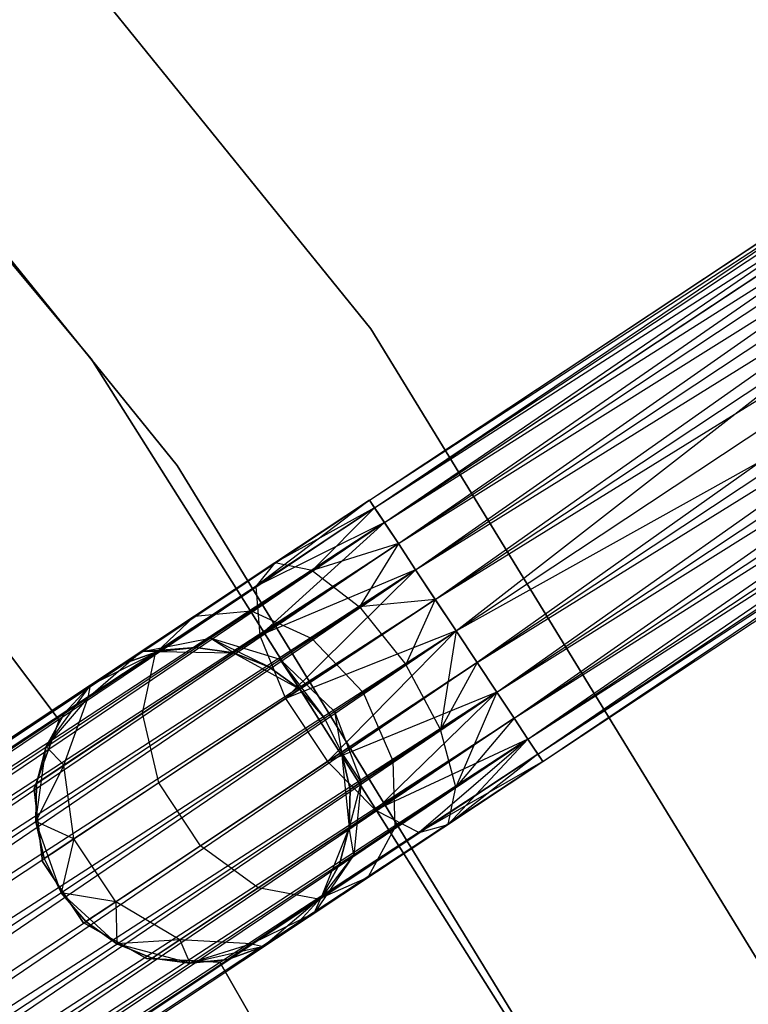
# Model space of a CAD drawing. Extents: x -91 to 92, y -91 to 92.
# Tile 293 of 319: x 49.86 to 54.47, y 32.78 to 39.02. Entities that reach past the tile are written whole.
import ezdxf

# ---------------------------------------------------------------- set-up
doc = ezdxf.new("R2010")
doc.units = 0
doc.header["$LTSCALE"] = 25.4
doc.layers.get('0').update_dxf_attribs({"linetype": 'CONTINUOUS'})

# ---------------------------------------------------------------- blocks, each defined once
blk = doc.blocks.new('NL2500012258_STL_2')
at = {"color": 0}
for p, q in [((144.3257, 36.6315, 26.5), (139.0998, 43.0877, 26.5)), ((139.0998, 43.0877, 17), (144.3257, 36.6315, 17)), ((144.3257, 36.6315, 26.5), (139.0998, 43.0877, 26.5)), ((139.0998, 43.0877, 17), (144.3257, 36.6315, 17)), ((142.5545, 36.4418, 19), (137.3685, 42.6685, 19)), ((137.3685, 42.6685, 20), (142.5545, 36.4418, 20)), ((142.5545, 36.4418, 19), (137.3685, 42.6685, 19)), ((137.3685, 42.6685, 20), (142.5545, 36.4418, 20)), ((137.9981, 42.0698, 26.5), (143.1005, 35.766, 26.5)), ((143.1005, 35.766, 17), (137.9981, 42.0698, 17)), ((143.1005, 35.766, 17), (137.9981, 42.0698, 17)), ((137.9981, 42.0698, 26.5), (143.1005, 35.766, 26.5)), ((144.3182, 35.5465, 27.3795), (150.7302, 39.7953, 27.6205)), ((144.3182, 35.5465, 27.3795), (150.7302, 39.7953, 27.6205)), ((144.3182, 35.5465, 27.6205), (150.7302, 39.7953, 27.6205)), ((144.3182, 35.5465, 27.6205), (150.7302, 39.7953, 27.6205)), ((144.3501, 35.4985, 27.8546), (150.7302, 39.7953, 27.6205)), ((144.3501, 35.4985, 27.8546), (150.7302, 39.7953, 27.6205)), ((144.3182, 35.5465, 27.3795), (150.7621, 39.7472, 27.1454)), ((144.3182, 35.5465, 27.3795), (150.7621, 39.7472, 27.1454)), ((144.3501, 35.4985, 27.1454), (150.7621, 39.7472, 27.1454)), ((144.3501, 35.4985, 27.1454), (150.7621, 39.7472, 27.1454)), ((144.412, 35.4051, 26.9319), (150.7621, 39.7472, 27.1454)), ((144.412, 35.4051, 26.9319), (150.7621, 39.7472, 27.1454)), ((144.3501, 35.4985, 27.8546), (150.824, 39.6538, 28.0681)), ((144.3501, 35.4985, 27.8546), (150.824, 39.6538, 28.0681)), ((144.412, 35.4051, 28.0681), (150.824, 39.6538, 28.0681)), ((144.412, 35.4051, 28.0681), (150.824, 39.6538, 28.0681)), ((144.5003, 35.2718, 28.2485), (150.824, 39.6538, 28.0681)), ((144.5003, 35.2718, 28.2485), (150.824, 39.6538, 28.0681)), ((144.412, 35.4051, 26.9319), (150.9123, 39.5206, 26.7515)), ((144.412, 35.4051, 26.9319), (150.9123, 39.5206, 26.7515)), ((144.5003, 35.2718, 26.7515), (150.9123, 39.5206, 26.7515)), ((144.5003, 35.2718, 26.7515), (150.9123, 39.5206, 26.7515)), ((144.6098, 35.1064, 26.6146), (150.9123, 39.5206, 26.7515)), ((144.6098, 35.1064, 26.6146), (150.9123, 39.5206, 26.7515)), ((144.5003, 35.2718, 28.2485), (151.0219, 39.3552, 28.3855)), ((144.5003, 35.2718, 28.2485), (151.0219, 39.3552, 28.3855)), ((144.6098, 35.1064, 28.3855), (151.0219, 39.3552, 28.3855)), ((144.6098, 35.1064, 28.3855), (151.0219, 39.3552, 28.3855)), ((144.7343, 34.9185, 28.4709), (151.0219, 39.3552, 28.3855)), ((144.7343, 34.9185, 28.4709), (151.0219, 39.3552, 28.3855)), ((144.6098, 35.1064, 26.6146), (151.1464, 39.1673, 26.5291)), ((144.6098, 35.1064, 26.6146), (151.1464, 39.1673, 26.5291)), ((144.7343, 34.9185, 26.5291), (151.1464, 39.1673, 26.5291)), ((144.7343, 34.9185, 26.5291), (151.1464, 39.1673, 26.5291)), ((144.7343, 34.9185, 28.4709), (151.2786, 38.9678, 28.5)), ((144.7343, 34.9185, 28.4709), (151.2786, 38.9678, 28.5)), ((144.8665, 34.719, 26.5), (151.2786, 38.9678, 26.5)), ((144.8665, 34.719, 26.5), (151.2786, 38.9678, 26.5)), ((144.8665, 34.719, 28.5), (151.2786, 38.9678, 28.5)), ((144.8665, 34.719, 28.5), (151.2786, 38.9678, 28.5)), ((151.2786, 38.9678, 28.5), (144.9987, 34.5195, 28.4709)), ((151.2786, 38.9678, 28.5), (144.9987, 34.5195, 28.4709)), ((144.9987, 34.5195, 26.5291), (151.4108, 38.7683, 26.5291)), ((144.9987, 34.5195, 26.5291), (151.4108, 38.7683, 26.5291)), ((145.1232, 34.3316, 26.6146), (151.4108, 38.7683, 26.5291)), ((145.1232, 34.3316, 26.6146), (151.4108, 38.7683, 26.5291)), ((138.9729, 38.631, 22), (142.3528, 34.1551, 22)), ((142.3528, 34.1551, 20), (138.9729, 38.631, 20)), ((142.3528, 34.1551, 20), (138.9729, 38.631, 20)), ((138.9729, 38.631, 22), (142.3528, 34.1551, 22)), ((144.9987, 34.5195, 28.4709), (151.5353, 38.5804, 28.3855)), ((144.9987, 34.5195, 28.4709), (151.5353, 38.5804, 28.3855)), ((145.1232, 34.3316, 28.3855), (151.5353, 38.5804, 28.3855)), ((145.1232, 34.3316, 28.3855), (151.5353, 38.5804, 28.3855)), ((145.2328, 34.1662, 28.2485), (151.5353, 38.5804, 28.3855)), ((145.2328, 34.1662, 28.2485), (151.5353, 38.5804, 28.3855)), ((145.1232, 34.3316, 26.6146), (151.6449, 38.415, 26.7515)), ((145.1232, 34.3316, 26.6146), (151.6449, 38.415, 26.7515)), ((145.2328, 34.1662, 26.7515), (151.6449, 38.415, 26.7515)), ((145.2328, 34.1662, 26.7515), (151.6449, 38.415, 26.7515)), ((145.3211, 34.033, 26.9319), (151.6449, 38.415, 26.7515)), ((145.3211, 34.033, 26.9319), (151.6449, 38.415, 26.7515)), ((145.2328, 34.1662, 28.2485), (151.7332, 38.2817, 28.0681)), ((145.2328, 34.1662, 28.2485), (151.7332, 38.2817, 28.0681)), ((145.3211, 34.033, 28.0681), (151.7332, 38.2817, 28.0681)), ((145.3211, 34.033, 28.0681), (151.7332, 38.2817, 28.0681)), ((145.383, 33.9396, 27.8546), (151.7332, 38.2817, 28.0681)), ((145.383, 33.9396, 27.8546), (151.7332, 38.2817, 28.0681)), ((145.3211, 34.033, 26.9319), (151.795, 38.1884, 27.1454)), ((145.3211, 34.033, 26.9319), (151.795, 38.1884, 27.1454)), ((145.383, 33.9396, 27.1454), (151.795, 38.1884, 27.1454)), ((145.383, 33.9396, 27.1454), (151.795, 38.1884, 27.1454)), ((145.4149, 33.8915, 27.3795), (151.795, 38.1884, 27.1454)), ((145.4149, 33.8915, 27.3795), (151.795, 38.1884, 27.1454)), ((145.383, 33.9396, 27.8546), (151.8269, 38.1403, 27.6205)), ((145.383, 33.9396, 27.8546), (151.8269, 38.1403, 27.6205)), ((145.4149, 33.8915, 27.6205), (151.8269, 38.1403, 27.6205)), ((145.4149, 33.8915, 27.6205), (151.8269, 38.1403, 27.6205)), ((145.4149, 33.8915, 27.3795), (151.8269, 38.1403, 27.6205)), ((145.4149, 33.8915, 27.3795), (151.8269, 38.1403, 27.6205)), ((144.3182, 35.5465, 177.3795), (146.7962, 37.1885, 177.156)), ((144.3182, 35.5465, 177.3795), (146.7962, 37.1885, 177.156)), ((144.3501, 35.4985, 177.8546), (146.8873, 37.1797, 177.6258)), ((144.3501, 35.4985, 177.8546), (146.8873, 37.1797, 177.6258)), ((144.412, 35.4051, 176.9319), (146.8342, 37.0101, 176.7135)), ((144.412, 35.4051, 176.9319), (146.8342, 37.0101, 176.7135)), ((144.5003, 35.2718, 178.2485), (147.0866, 36.9856, 178.0152)), ((144.5003, 35.2718, 178.2485), (147.0866, 36.9856, 178.0152)), ((144.6098, 35.1064, 176.6145), (146.9925, 36.6852, 176.3996)), ((144.6098, 35.1064, 176.6145), (146.9925, 36.6852, 176.3996)), ((148.6641, 29.5484, 26.5), (144.3257, 36.6315, 26.5)), ((144.3257, 36.6315, 17), (148.6641, 29.5484, 17)), ((144.3257, 36.6315, 26.5), (144.3257, 36.6315, 17)), ((148.6641, 29.5484, 26.5), (144.3257, 36.6315, 26.5)), ((144.3257, 36.6315, 17), (148.6641, 29.5484, 17)), ((144.3257, 36.6315, 26.5), (144.3257, 36.6315, 17)), ((144.7343, 34.9185, 178.4709), (147.3484, 36.6507, 178.2352)), ((144.7343, 34.9185, 178.4709), (147.3484, 36.6507, 178.2352)), ((144.8665, 34.719, 178.5), (147.3484, 36.6507, 178.2352)), ((144.8665, 34.719, 178.5), (147.3484, 36.6507, 178.2352)), ((146.8833, 29.5915, 19), (142.5545, 36.4418, 19)), ((142.5545, 36.4418, 19), (142.5545, 36.4418, 20)), ((142.5545, 36.4418, 20), (146.8833, 29.5915, 20)), ((142.5545, 36.4418, 19), (142.5545, 36.4418, 20)), ((146.8833, 29.5915, 19), (142.5545, 36.4418, 19)), ((142.5545, 36.4418, 20), (146.8833, 29.5915, 20)), ((144.8665, 34.719, 176.5), (147.235, 36.2884, 176.2864)), ((144.8665, 34.719, 176.5), (147.235, 36.2884, 176.2864)), ((144.8665, 34.719, 178.5), (147.6128, 36.2517, 178.2352)), ((144.8665, 34.719, 178.5), (147.6128, 36.2517, 178.2352)), ((144.9987, 34.5195, 178.4709), (147.6128, 36.2517, 178.2352)), ((144.9987, 34.5195, 178.4709), (147.6128, 36.2517, 178.2352)), ((145.1232, 34.3316, 176.6145), (147.5059, 35.9104, 176.3996)), ((145.1232, 34.3316, 176.6145), (147.5059, 35.9104, 176.3996)), ((145.2328, 34.1662, 178.2485), (147.8192, 35.88, 178.0152)), ((145.2328, 34.1662, 178.2485), (147.8192, 35.88, 178.0152)), ((143.1005, 35.766, 26.5), (147.3365, 28.8502, 26.5)), ((147.3365, 28.8502, 17), (143.1005, 35.766, 17)), ((143.1005, 35.766, 17), (143.1005, 35.766, 26.5)), ((143.1005, 35.766, 17), (143.1005, 35.766, 26.5)), ((147.3365, 28.8502, 17), (143.1005, 35.766, 17)), ((143.1005, 35.766, 26.5), (147.3365, 28.8502, 26.5)), ((145.3211, 34.033, 176.9319), (147.7434, 35.638, 176.7135)), ((145.3211, 34.033, 176.9319), (147.7434, 35.638, 176.7135)), ((145.383, 33.9396, 177.8546), (147.9203, 35.6208, 177.6258)), ((145.383, 33.9396, 177.8546), (147.9203, 35.6208, 177.6258)), ((144.3182, 35.5465, 177.3795), (128.2714, 24.9135, 177.6205)), ((128.2714, 24.9135, 177.3795), (144.3182, 35.5465, 177.3795)), ((144.3182, 35.5465, 177.3795), (128.2714, 24.9135, 177.6205)), ((128.2714, 24.9135, 177.3795), (144.3182, 35.5465, 177.3795)), ((128.3032, 24.8654, 177.1454), (144.3182, 35.5465, 177.3795)), ((128.3032, 24.8654, 177.1454), (144.3182, 35.5465, 177.3795)), ((144.3182, 35.5465, 27.6205), (143.5989, 35.0007, 27.6754)), ((144.3182, 35.5465, 27.6205), (143.5989, 35.0007, 27.6754)), ((144.3182, 35.5465, 27.3795), (143.7186, 35.1493, 27.2364)), ((144.3182, 35.5465, 27.6205), (143.7186, 35.1493, 27.2364)), ((144.3182, 35.5465, 27.6205), (143.7186, 35.1493, 27.2364)), ((144.3182, 35.5465, 27.3795), (143.7186, 35.1493, 27.2364)), ((144.3501, 35.4985, 177.8546), (144.3182, 35.5465, 177.3795)), ((144.3182, 35.5465, 177.3795), (144.412, 35.4051, 176.9319)), ((144.3182, 35.5465, 177.3795), (144.412, 35.4051, 176.9319)), ((144.3501, 35.4985, 177.8546), (144.3182, 35.5465, 177.3795)), ((144.3501, 35.4985, 27.1454), (144.3182, 35.5465, 27.3795)), ((144.3182, 35.5465, 27.6205), (144.3501, 35.4985, 27.8546)), ((144.3182, 35.5465, 27.6205), (144.3501, 35.4985, 27.8546)), ((144.3501, 35.4985, 27.1454), (144.3182, 35.5465, 27.3795)), ((128.2714, 24.9135, 177.6205), (144.3501, 35.4985, 177.8546)), ((128.2714, 24.9135, 177.6205), (144.3501, 35.4985, 177.8546)), ((128.3032, 24.8654, 177.8546), (144.3501, 35.4985, 177.8546)), ((128.3032, 24.8654, 177.8546), (144.3501, 35.4985, 177.8546)), ((144.3501, 35.4985, 177.8546), (128.3651, 24.772, 178.0681)), ((144.3501, 35.4985, 177.8546), (128.3651, 24.772, 178.0681)), ((144.3501, 35.4985, 27.8546), (143.5989, 35.0007, 27.6754)), ((144.3501, 35.4985, 27.8546), (143.5989, 35.0007, 27.6754)), ((144.3501, 35.4985, 27.1454), (143.7186, 35.1493, 27.2364)), ((144.3501, 35.4985, 27.1454), (143.7186, 35.1493, 27.2364)), ((144.3501, 35.4985, 27.1454), (143.9552, 35.1024, 26.8229)), ((144.3501, 35.4985, 27.1454), (143.9552, 35.1024, 26.8229)), ((144.5003, 35.2718, 178.2485), (144.3501, 35.4985, 177.8546)), ((144.5003, 35.2718, 178.2485), (144.3501, 35.4985, 177.8546)), ((144.412, 35.4051, 26.9319), (144.3501, 35.4985, 27.1454)), ((144.3501, 35.4985, 27.8546), (144.412, 35.4051, 28.0681)), ((144.3501, 35.4985, 27.8546), (144.412, 35.4051, 28.0681)), ((144.412, 35.4051, 26.9319), (144.3501, 35.4985, 27.1454)), ((145.4149, 33.8915, 177.3795), (147.8929, 35.5335, 177.156)), ((145.4149, 33.8915, 177.3795), (147.8929, 35.5335, 177.156)), ((144.412, 35.4051, 176.9319), (128.3032, 24.8654, 177.1454)), ((144.412, 35.4051, 176.9319), (128.3032, 24.8654, 177.1454)), ((128.3651, 24.772, 176.9319), (144.412, 35.4051, 176.9319)), ((128.3651, 24.772, 176.9319), (144.412, 35.4051, 176.9319)), ((128.4534, 24.6388, 176.7515), (144.412, 35.4051, 176.9319)), ((128.4534, 24.6388, 176.7515), (144.412, 35.4051, 176.9319)), ((144.412, 35.4051, 28.0681), (143.5989, 35.0007, 27.6754)), ((144.412, 35.4051, 28.0681), (143.5989, 35.0007, 27.6754)), ((144.412, 35.4051, 28.0681), (143.6235, 34.6908, 28.0393)), ((144.412, 35.4051, 28.0681), (143.6235, 34.6908, 28.0393)), ((144.412, 35.4051, 26.9319), (143.9552, 35.1024, 26.8229)), ((144.412, 35.4051, 26.9319), (143.9552, 35.1024, 26.8229)), ((144.412, 35.4051, 176.9319), (144.6098, 35.1064, 176.6145)), ((144.412, 35.4051, 176.9319), (144.6098, 35.1064, 176.6145)), ((144.5003, 35.2718, 26.7515), (144.412, 35.4051, 26.9319)), ((144.412, 35.4051, 28.0681), (144.5003, 35.2718, 28.2485)), ((144.412, 35.4051, 28.0681), (144.5003, 35.2718, 28.2485)), ((144.5003, 35.2718, 26.7515), (144.412, 35.4051, 26.9319)), ((128.3651, 24.772, 178.0681), (144.5003, 35.2718, 178.2485)), ((128.3651, 24.772, 178.0681), (144.5003, 35.2718, 178.2485)), ((128.4534, 24.6388, 178.2485), (144.5003, 35.2718, 178.2485)), ((128.4534, 24.6388, 178.2485), (144.5003, 35.2718, 178.2485)), ((144.5003, 35.2718, 178.2485), (128.563, 24.4734, 178.3855)), ((144.5003, 35.2718, 178.2485), (128.563, 24.4734, 178.3855)), ((144.5003, 35.2718, 28.2485), (143.6235, 34.6908, 28.0393)), ((144.5003, 35.2718, 28.2485), (143.6235, 34.6908, 28.0393)), ((144.5003, 35.2718, 26.7515), (143.9552, 35.1024, 26.8229)), ((144.5003, 35.2718, 26.7515), (143.9552, 35.1024, 26.8229)), ((144.5003, 35.2718, 26.7515), (144.2543, 34.8708, 26.5297)), ((144.5003, 35.2718, 26.7515), (144.2543, 34.8708, 26.5297)), ((144.7343, 34.9185, 178.4709), (144.5003, 35.2718, 178.2485)), ((144.7343, 34.9185, 178.4709), (144.5003, 35.2718, 178.2485)), ((144.6098, 35.1064, 26.6146), (144.5003, 35.2718, 26.7515)), ((144.5003, 35.2718, 28.2485), (144.6098, 35.1064, 28.3855)), ((144.5003, 35.2718, 28.2485), (144.6098, 35.1064, 28.3855)), ((144.6098, 35.1064, 26.6146), (144.5003, 35.2718, 26.7515)), ((144.6098, 35.1064, 176.6145), (128.4534, 24.6388, 176.7515)), ((144.6098, 35.1064, 176.6145), (128.4534, 24.6388, 176.7515)), ((128.563, 24.4734, 176.6145), (144.6098, 35.1064, 176.6145)), ((128.563, 24.4734, 176.6145), (144.6098, 35.1064, 176.6145)), ((128.6875, 24.2855, 176.5291), (144.6098, 35.1064, 176.6145)), ((128.6875, 24.2855, 176.5291), (144.6098, 35.1064, 176.6145)), ((143.7186, 35.1493, 27.2364), (143.2104, 34.8125, 26.829)), ((143.7186, 35.1493, 27.2364), (143.2104, 34.8125, 26.829)), ((143.9552, 35.1024, 26.8229), (143.5679, 34.8458, 26.5125)), ((143.9552, 35.1024, 26.8229), (143.5679, 34.8458, 26.5125)), ((143.7186, 35.1493, 27.2364), (143.5989, 35.0007, 27.6754)), ((143.7186, 35.1493, 27.2364), (143.5989, 35.0007, 27.6754)), ((144.6098, 35.1064, 28.3855), (143.6235, 34.6908, 28.0393)), ((144.6098, 35.1064, 28.3855), (143.6235, 34.6908, 28.0393)), ((143.9552, 35.1024, 26.8229), (143.7186, 35.1493, 27.2364)), ((143.9552, 35.1024, 26.8229), (143.7186, 35.1493, 27.2364)), ((144.6098, 35.1064, 28.3855), (143.7866, 34.2905, 28.2448)), ((144.6098, 35.1064, 28.3855), (143.7866, 34.2905, 28.2448)), ((143.9552, 35.1024, 26.8229), (144.2543, 34.8708, 26.5297)), ((143.9552, 35.1024, 26.8229), (144.2543, 34.8708, 26.5297)), ((144.6098, 35.1064, 26.6146), (144.2543, 34.8708, 26.5297)), ((144.6098, 35.1064, 26.6146), (144.2543, 34.8708, 26.5297)), ((144.6098, 35.1064, 176.6145), (144.8665, 34.719, 176.5)), ((144.6098, 35.1064, 176.6145), (144.8665, 34.719, 176.5)), ((144.7343, 34.9185, 26.5291), (144.6098, 35.1064, 26.6146)), ((144.6098, 35.1064, 28.3855), (144.7343, 34.9185, 28.4709)), ((144.6098, 35.1064, 28.3855), (144.7343, 34.9185, 28.4709)), ((144.7343, 34.9185, 26.5291), (144.6098, 35.1064, 26.6146)), ((143.5989, 35.0007, 27.6754), (142.9622, 34.5788, 27.165)), ((143.5989, 35.0007, 27.6754), (142.9622, 34.5788, 27.165)), ((143.5989, 35.0007, 27.6754), (143.6235, 34.6908, 28.0393)), ((143.5989, 35.0007, 27.6754), (143.6235, 34.6908, 28.0393)), ((128.563, 24.4734, 178.3855), (144.7343, 34.9185, 178.4709)), ((128.563, 24.4734, 178.3855), (144.7343, 34.9185, 178.4709)), ((128.6875, 24.2855, 178.4709), (144.7343, 34.9185, 178.4709)), ((128.6875, 24.2855, 178.4709), (144.7343, 34.9185, 178.4709)), ((144.7343, 34.9185, 28.4709), (143.7866, 34.2905, 28.2448)), ((144.7343, 34.9185, 28.4709), (143.7866, 34.2905, 28.2448)), ((144.7343, 34.9185, 26.5291), (144.2543, 34.8708, 26.5297)), ((144.7343, 34.9185, 26.5291), (144.2543, 34.8708, 26.5297)), ((144.7343, 34.9185, 26.5291), (144.5475, 34.5076, 26.4239)), ((144.7343, 34.9185, 26.5291), (144.5475, 34.5076, 26.4239)), ((144.8665, 34.719, 178.5), (144.7343, 34.9185, 178.4709)), ((144.8665, 34.719, 178.5), (144.7343, 34.9185, 178.4709)), ((144.8665, 34.719, 26.5), (144.7343, 34.9185, 26.5291)), ((144.7343, 34.9185, 28.4709), (144.8665, 34.719, 28.5)), ((144.7343, 34.9185, 28.4709), (144.8665, 34.719, 28.5)), ((144.8665, 34.719, 26.5), (144.7343, 34.9185, 26.5291)), ((144.2543, 34.8708, 26.5297), (143.9529, 34.6711, 26.2881)), ((144.2543, 34.8708, 26.5297), (143.9529, 34.6711, 26.2881)), ((144.2543, 34.8708, 26.5297), (144.5475, 34.5076, 26.4239)), ((144.2543, 34.8708, 26.5297), (144.5475, 34.5076, 26.4239)), ((143.2104, 34.8125, 26.829), (142.8707, 34.5874, 26.2192)), ((143.2104, 34.8125, 26.829), (142.8707, 34.5874, 26.2192)), ((142.9622, 34.5788, 27.165), (143.2104, 34.8125, 26.829)), ((142.9622, 34.5788, 27.165), (143.2104, 34.8125, 26.829)), ((143.2104, 34.8125, 26.829), (143.5679, 34.8458, 26.5125)), ((143.2104, 34.8125, 26.829), (143.5679, 34.8458, 26.5125)), ((143.5679, 34.8458, 26.5125), (143.3092, 34.6743, 26.048)), ((143.5679, 34.8458, 26.5125), (143.3092, 34.6743, 26.048)), ((143.5679, 34.8458, 26.5125), (143.9529, 34.6711, 26.2881)), ((143.5679, 34.8458, 26.5125), (143.9529, 34.6711, 26.2881)), ((128.6875, 24.2855, 176.5291), (144.8665, 34.719, 176.5)), ((128.6875, 24.2855, 176.5291), (144.8665, 34.719, 176.5)), ((128.8197, 24.086, 178.5), (144.8665, 34.719, 178.5)), ((128.8197, 24.086, 178.5), (144.8665, 34.719, 178.5)), ((128.8197, 24.086, 176.5), (144.8665, 34.719, 176.5)), ((128.8197, 24.086, 176.5), (144.8665, 34.719, 176.5)), ((128.9519, 23.8865, 176.5291), (144.8665, 34.719, 176.5)), ((128.9519, 23.8865, 176.5291), (144.8665, 34.719, 176.5)), ((142.8707, 34.5874, 26.2192), (143.3092, 34.6743, 26.048)), ((142.8707, 34.5874, 26.2192), (143.3092, 34.6743, 26.048)), ((143.6235, 34.6908, 28.0393), (142.8802, 34.1983, 27.4435)), ((143.6235, 34.6908, 28.0393), (142.8802, 34.1983, 27.4435)), ((143.3092, 34.6743, 26.048), (143.2183, 34.6141, 25.5)), ((143.3092, 34.6743, 26.048), (143.2183, 34.6141, 25.5)), ((143.7515, 34.5376, 25.9265), (143.3092, 34.6743, 26.048)), ((143.6808, 34.4908, 25.5), (143.3092, 34.6743, 26.048)), ((143.7515, 34.5376, 25.9265), (143.3092, 34.6743, 26.048)), ((143.6808, 34.4908, 25.5), (143.3092, 34.6743, 26.048)), ((143.457, 34.5805, 25.5), (143.3092, 34.6743, 26.048)), ((143.457, 34.5805, 25.5), (143.3092, 34.6743, 26.048)), ((143.6235, 34.6908, 28.0393), (143.7866, 34.2905, 28.2448)), ((143.6235, 34.6908, 28.0393), (143.7866, 34.2905, 28.2448)), ((143.9529, 34.6711, 26.2881), (143.7515, 34.5376, 25.9265)), ((143.9529, 34.6711, 26.2881), (143.7515, 34.5376, 25.9265)), ((144.8665, 34.719, 28.5), (143.7866, 34.2905, 28.2448)), ((144.8665, 34.719, 28.5), (143.7866, 34.2905, 28.2448)), ((143.9529, 34.6711, 26.2881), (144.2771, 34.3284, 26.2071)), ((143.9529, 34.6711, 26.2881), (144.2771, 34.3284, 26.2071)), ((144.8665, 34.719, 28.5), (144.051, 33.8915, 28.2448)), ((144.8665, 34.719, 28.5), (144.051, 33.8915, 28.2448)), ((144.5475, 34.5076, 26.4239), (144.8665, 34.719, 26.5)), ((144.5475, 34.5076, 26.4239), (144.8665, 34.719, 26.5)), ((144.8665, 34.719, 26.5), (144.7677, 34.096, 26.5297)), ((144.8665, 34.719, 26.5), (144.7677, 34.096, 26.5297)), ((144.8665, 34.719, 176.5), (145.1232, 34.3316, 176.6145)), ((144.9987, 34.5195, 178.4709), (144.8665, 34.719, 178.5)), ((144.9987, 34.5195, 178.4709), (144.8665, 34.719, 178.5)), ((144.8665, 34.719, 176.5), (145.1232, 34.3316, 176.6145)), ((144.9987, 34.5195, 26.5291), (144.8665, 34.719, 26.5)), ((144.8665, 34.719, 28.5), (144.9987, 34.5195, 28.4709)), ((144.9987, 34.5195, 26.5291), (144.8665, 34.719, 26.5)), ((144.8665, 34.719, 28.5), (144.9987, 34.5195, 28.4709)), ((143.2183, 34.6141, 25.5), (142.8707, 34.5874, 26.2192)), ((143.2183, 34.6141, 25.5), (142.8707, 34.5874, 26.2192)), ((143.2183, 34.6141, 25.5), (142.9785, 34.5896, 25.5)), ((142.9785, 34.5896, 20), (143.2183, 34.6141, 25.5)), ((143.2183, 34.6141, 25.5), (142.9785, 34.5896, 25.5)), ((142.9785, 34.5896, 20), (143.2183, 34.6141, 25.5)), ((143.457, 34.5805, 25.5), (143.2183, 34.6141, 25.5)), ((143.2183, 34.6141, 25.5), (143.457, 34.5805, 20)), ((143.2183, 34.6141, 25.5), (143.457, 34.5805, 20)), ((143.457, 34.5805, 25.5), (143.2183, 34.6141, 25.5)), ((142.5367, 34.2969, 26.4011), (142.8707, 34.5874, 26.2192)), ((142.5367, 34.2969, 26.4011), (142.8707, 34.5874, 26.2192)), ((142.9622, 34.5788, 27.165), (142.5367, 34.2969, 26.4011)), ((142.9622, 34.5788, 27.165), (142.5367, 34.2969, 26.4011)), ((142.5505, 34.3752, 20), (142.9785, 34.5896, 20)), ((142.5505, 34.3752, 20), (142.9785, 34.5896, 20)), ((142.8707, 34.5874, 26.2192), (142.5505, 34.3752, 25.5)), ((142.8707, 34.5874, 26.2192), (142.5505, 34.3752, 25.5)), ((142.9785, 34.5896, 25.5), (142.7515, 34.5084, 25.5)), ((142.7515, 34.5084, 25.5), (142.9785, 34.5896, 20)), ((142.7515, 34.5084, 25.5), (142.9785, 34.5896, 20)), ((142.9785, 34.5896, 25.5), (142.7515, 34.5084, 25.5)), ((142.8707, 34.5874, 26.2192), (142.7515, 34.5084, 25.5)), ((142.8707, 34.5874, 26.2192), (142.7515, 34.5084, 25.5)), ((142.9785, 34.5896, 25.5), (142.8707, 34.5874, 26.2192)), ((142.9785, 34.5896, 25.5), (142.8707, 34.5874, 26.2192)), ((142.8802, 34.1983, 27.4435), (142.9622, 34.5788, 27.165)), ((142.8802, 34.1983, 27.4435), (142.9622, 34.5788, 27.165)), ((142.9785, 34.5896, 20), (143.457, 34.5805, 20)), ((142.9785, 34.5896, 20), (143.457, 34.5805, 20)), ((142.9785, 34.5896, 25.5), (142.9785, 34.5896, 20)), ((142.9785, 34.5896, 25.5), (142.9785, 34.5896, 20)), ((143.457, 34.5805, 20), (143.8765, 34.3501, 20)), ((143.6808, 34.4908, 25.5), (143.457, 34.5805, 25.5)), ((143.457, 34.5805, 20), (143.6808, 34.4908, 25.5)), ((143.457, 34.5805, 20), (143.8765, 34.3501, 20)), ((143.457, 34.5805, 25.5), (143.457, 34.5805, 20)), ((143.457, 34.5805, 25.5), (143.457, 34.5805, 20)), ((143.6808, 34.4908, 25.5), (143.457, 34.5805, 25.5)), ((143.457, 34.5805, 20), (143.6808, 34.4908, 25.5)), ((128.9519, 23.8865, 178.4709), (144.9987, 34.5195, 178.4709)), ((128.9519, 23.8865, 178.4709), (144.9987, 34.5195, 178.4709)), ((144.9987, 34.5195, 178.4709), (129.0764, 23.6986, 178.3855)), ((144.9987, 34.5195, 178.4709), (129.0764, 23.6986, 178.3855)), ((142.5505, 34.3752, 20), (142.7515, 34.5084, 25.5)), ((142.5505, 34.3752, 20), (142.7515, 34.5084, 25.5)), ((143.6808, 34.4908, 25.5), (143.7515, 34.5376, 25.9265)), ((143.6808, 34.4908, 25.5), (143.7515, 34.5376, 25.9265)), ((143.8765, 34.3501, 25.5), (143.6808, 34.4908, 25.5)), ((143.6808, 34.4908, 25.5), (143.8765, 34.3501, 20)), ((143.6808, 34.4908, 25.5), (143.8765, 34.3501, 20)), ((143.8765, 34.3501, 25.5), (143.6808, 34.4908, 25.5)), ((143.8765, 34.3501, 25.5), (143.7515, 34.5376, 25.9265)), ((143.7515, 34.5376, 25.9265), (144.0329, 34.1667, 25.5)), ((143.8765, 34.3501, 25.5), (143.7515, 34.5376, 25.9265)), ((143.7515, 34.5376, 25.9265), (144.0329, 34.1667, 25.5)), ((143.7515, 34.5376, 25.9265), (144.0964, 34.2087, 25.8827)), ((143.7515, 34.5376, 25.9265), (144.0964, 34.2087, 25.8827)), ((144.9987, 34.5195, 28.4709), (144.051, 33.8915, 28.2448)), ((144.9987, 34.5195, 28.4709), (144.051, 33.8915, 28.2448)), ((144.2771, 34.3284, 26.2071), (144.5475, 34.5076, 26.4239)), ((144.2771, 34.3284, 26.2071), (144.5475, 34.5076, 26.4239)), ((144.7677, 34.096, 26.5297), (144.5475, 34.5076, 26.4239)), ((144.7677, 34.096, 26.5297), (144.5475, 34.5076, 26.4239)), ((144.9987, 34.5195, 26.5291), (144.7677, 34.096, 26.5297)), ((144.9987, 34.5195, 26.5291), (144.7677, 34.096, 26.5297)), ((145.2328, 34.1662, 178.2485), (144.9987, 34.5195, 178.4709)), ((145.2328, 34.1662, 178.2485), (144.9987, 34.5195, 178.4709)), ((144.9987, 34.5195, 28.4709), (145.1232, 34.3316, 28.3855)), ((145.1232, 34.3316, 26.6146), (144.9987, 34.5195, 26.5291)), ((145.1232, 34.3316, 26.6146), (144.9987, 34.5195, 26.5291)), ((144.9987, 34.5195, 28.4709), (145.1232, 34.3316, 28.3855)), ((142.2712, 33.9866, 20), (142.5505, 34.3752, 20)), ((142.2712, 33.9866, 20), (142.5505, 34.3752, 20)), ((142.5505, 34.3752, 25.5), (142.3873, 34.1978, 25.5)), ((142.3873, 34.1978, 25.5), (142.5505, 34.3752, 20)), ((142.3873, 34.1978, 25.5), (142.5505, 34.3752, 20)), ((142.5505, 34.3752, 25.5), (142.3873, 34.1978, 25.5)), ((142.5367, 34.2969, 26.4011), (142.5505, 34.3752, 25.5)), ((142.5367, 34.2969, 26.4011), (142.5505, 34.3752, 25.5)), ((142.5505, 34.3752, 25.5), (142.5505, 34.3752, 20)), ((142.5505, 34.3752, 25.5), (142.5505, 34.3752, 20)), ((145.1232, 34.3316, 176.6145), (128.9519, 23.8865, 176.5291)), ((145.1232, 34.3316, 176.6145), (128.9519, 23.8865, 176.5291)), ((129.0764, 23.6986, 176.6145), (145.1232, 34.3316, 176.6145)), ((129.0764, 23.6986, 176.6145), (145.1232, 34.3316, 176.6145)), ((129.186, 23.5332, 176.7515), (145.1232, 34.3316, 176.6145)), ((129.186, 23.5332, 176.7515), (145.1232, 34.3316, 176.6145)), ((142.5367, 34.2969, 26.4011), (142.2712, 33.9866, 25.5)), ((142.5367, 34.2969, 26.4011), (142.2712, 33.9866, 25.5)), ((142.3835, 33.8692, 26.5518), (142.5367, 34.2969, 26.4011)), ((142.3835, 33.8692, 26.5518), (142.5367, 34.2969, 26.4011)), ((142.5367, 34.2969, 26.4011), (142.3873, 34.1978, 25.5)), ((142.5367, 34.2969, 26.4011), (142.3873, 34.1978, 25.5)), ((143.7866, 34.2905, 28.2448), (142.9831, 33.7581, 27.6008)), ((143.7866, 34.2905, 28.2448), (142.9831, 33.7581, 27.6008)), ((143.7866, 34.2905, 28.2448), (144.051, 33.8915, 28.2448)), ((143.7866, 34.2905, 28.2448), (144.051, 33.8915, 28.2448)), ((143.8765, 34.3501, 20), (144.0329, 34.1667, 20)), ((144.0329, 34.1667, 25.5), (143.8765, 34.3501, 25.5)), ((143.8765, 34.3501, 25.5), (143.8765, 34.3501, 20)), ((143.8765, 34.3501, 25.5), (143.8765, 34.3501, 20)), ((144.0329, 34.1667, 25.5), (143.8765, 34.3501, 25.5)), ((143.8765, 34.3501, 20), (144.0329, 34.1667, 20)), ((145.1232, 34.3316, 28.3855), (144.051, 33.8915, 28.2448)), ((145.1232, 34.3316, 28.3855), (144.051, 33.8915, 28.2448)), ((144.0964, 34.2087, 25.8827), (144.2771, 34.3284, 26.2071)), ((144.0964, 34.2087, 25.8827), (144.2771, 34.3284, 26.2071)), ((144.2771, 34.3284, 26.2071), (144.4663, 33.8963, 26.2881)), ((144.2771, 34.3284, 26.2071), (144.4663, 33.8963, 26.2881)), ((145.1232, 34.3316, 28.3855), (144.356, 33.5853, 28.0393)), ((145.1232, 34.3316, 28.3855), (144.356, 33.5853, 28.0393)), ((145.1232, 34.3316, 26.6146), (144.7677, 34.096, 26.5297)), ((145.1232, 34.3316, 26.6146), (144.7677, 34.096, 26.5297)), ((145.1232, 34.3316, 26.6146), (144.8643, 33.7303, 26.8229)), ((145.1232, 34.3316, 26.6146), (144.8643, 33.7303, 26.8229)), ((145.1232, 34.3316, 176.6145), (145.3211, 34.033, 176.9319)), ((145.1232, 34.3316, 176.6145), (145.3211, 34.033, 176.9319)), ((145.1232, 34.3316, 28.3855), (145.2328, 34.1662, 28.2485)), ((145.2328, 34.1662, 26.7515), (145.1232, 34.3316, 26.6146)), ((145.2328, 34.1662, 26.7515), (145.1232, 34.3316, 26.6146)), ((145.1232, 34.3316, 28.3855), (145.2328, 34.1662, 28.2485)), ((129.0764, 23.6986, 178.3855), (145.2328, 34.1662, 178.2485)), ((129.0764, 23.6986, 178.3855), (145.2328, 34.1662, 178.2485)), ((129.186, 23.5332, 178.2485), (145.2328, 34.1662, 178.2485)), ((129.186, 23.5332, 178.2485), (145.2328, 34.1662, 178.2485)), ((145.2328, 34.1662, 178.2485), (129.2743, 23.4, 178.0681)), ((145.2328, 34.1662, 178.2485), (129.2743, 23.4, 178.0681)), ((142.3873, 34.1978, 25.5), (142.2712, 33.9866, 25.5)), ((142.2712, 33.9866, 20), (142.3873, 34.1978, 25.5)), ((142.3873, 34.1978, 25.5), (142.2712, 33.9866, 25.5)), ((142.2712, 33.9866, 20), (142.3873, 34.1978, 25.5)), ((142.8802, 34.1983, 27.4435), (142.3835, 33.8692, 26.5518)), ((142.8802, 34.1983, 27.4435), (142.3835, 33.8692, 26.5518)), ((142.9831, 33.7581, 27.6008), (142.8802, 34.1983, 27.4435)), ((142.9831, 33.7581, 27.6008), (142.8802, 34.1983, 27.4435)), ((144.0329, 34.1667, 25.5), (144.0964, 34.2087, 25.8827)), ((144.0329, 34.1667, 25.5), (144.0964, 34.2087, 25.8827)), ((144.0329, 34.1667, 20), (144.1409, 33.9511, 20)), ((144.1409, 33.9511, 25.5), (144.0329, 34.1667, 25.5)), ((144.0329, 34.1667, 25.5), (144.0329, 34.1667, 20)), ((144.0329, 34.1667, 25.5), (144.0329, 34.1667, 20)), ((144.1409, 33.9511, 25.5), (144.0329, 34.1667, 25.5)), ((144.0329, 34.1667, 20), (144.1409, 33.9511, 20)), ((144.0964, 34.2087, 25.8827), (144.1409, 33.9511, 25.5)), ((144.0964, 34.2087, 25.8827), (144.1409, 33.9511, 25.5)), ((144.0964, 34.2087, 25.8827), (144.2649, 33.7629, 25.9265)), ((144.0964, 34.2087, 25.8827), (144.2649, 33.7629, 25.9265)), ((145.2328, 34.1662, 28.2485), (144.356, 33.5853, 28.0393)), ((145.2328, 34.1662, 28.2485), (144.356, 33.5853, 28.0393)), ((145.2328, 34.1662, 26.7515), (144.8643, 33.7303, 26.8229)), ((145.2328, 34.1662, 26.7515), (144.8643, 33.7303, 26.8229)), ((145.383, 33.9396, 177.8546), (145.2328, 34.1662, 178.2485)), ((145.383, 33.9396, 177.8546), (145.2328, 34.1662, 178.2485)), ((145.2328, 34.1662, 28.2485), (145.3211, 34.033, 28.0681)), ((145.3211, 34.033, 26.9319), (145.2328, 34.1662, 26.7515)), ((145.3211, 34.033, 26.9319), (145.2328, 34.1662, 26.7515)), ((145.2328, 34.1662, 28.2485), (145.3211, 34.033, 28.0681)), ((142.3528, 34.1551, 22), (142.194, 33.7199, 22)), ((142.194, 33.7199, 20), (142.3528, 34.1551, 20)), ((142.194, 33.7199, 20), (142.3528, 34.1551, 20)), ((142.3528, 34.1551, 22), (142.194, 33.7199, 22)), ((142.3528, 34.1551, 22), (142.3528, 34.1551, 20)), ((142.3528, 34.1551, 22), (142.3528, 34.1551, 20)), ((144.7677, 34.096, 26.5297), (144.4663, 33.8963, 26.2881)), ((144.7677, 34.096, 26.5297), (144.4663, 33.8963, 26.2881)), ((144.8643, 33.7303, 26.8229), (144.7677, 34.096, 26.5297)), ((144.8643, 33.7303, 26.8229), (144.7677, 34.096, 26.5297)), ((145.3211, 34.033, 176.9319), (129.186, 23.5332, 176.7515)), ((145.3211, 34.033, 176.9319), (129.186, 23.5332, 176.7515)), ((129.2743, 23.4, 176.9319), (145.3211, 34.033, 176.9319)), ((129.2743, 23.4, 176.9319), (145.3211, 34.033, 176.9319)), ((129.3362, 23.3066, 177.1454), (145.3211, 34.033, 176.9319)), ((129.3362, 23.3066, 177.1454), (145.3211, 34.033, 176.9319)), ((142.2045, 33.5126, 20), (142.2712, 33.9866, 20)), ((142.2045, 33.5126, 20), (142.2712, 33.9866, 20)), ((142.2712, 33.9866, 25.5), (142.2091, 33.7536, 25.5)), ((142.2091, 33.7536, 25.5), (142.2712, 33.9866, 20)), ((142.2091, 33.7536, 25.5), (142.2712, 33.9866, 20)), ((142.2712, 33.9866, 25.5), (142.2091, 33.7536, 25.5)), ((142.3835, 33.8692, 26.5518), (142.2712, 33.9866, 25.5)), ((142.3835, 33.8692, 26.5518), (142.2712, 33.9866, 25.5)), ((142.2712, 33.9866, 25.5), (142.2712, 33.9866, 20)), ((142.2712, 33.9866, 25.5), (142.2712, 33.9866, 20)), ((145.3211, 34.033, 28.0681), (144.356, 33.5853, 28.0393)), ((145.3211, 34.033, 28.0681), (144.356, 33.5853, 28.0393)), ((145.3211, 34.033, 28.0681), (144.6319, 33.4419, 27.6754)), ((145.3211, 34.033, 28.0681), (144.6319, 33.4419, 27.6754)), ((145.3211, 34.033, 26.9319), (144.8153, 33.4942, 27.2364)), ((145.3211, 34.033, 26.9319), (144.8153, 33.4942, 27.2364)), ((145.3211, 34.033, 26.9319), (144.8643, 33.7303, 26.8229)), ((145.3211, 34.033, 26.9319), (144.8643, 33.7303, 26.8229)), ((145.3211, 34.033, 176.9319), (145.4149, 33.8915, 177.3795)), ((145.3211, 34.033, 176.9319), (145.4149, 33.8915, 177.3795)), ((145.3211, 34.033, 28.0681), (145.383, 33.9396, 27.8546)), ((145.383, 33.9396, 27.1454), (145.3211, 34.033, 26.9319)), ((145.383, 33.9396, 27.1454), (145.3211, 34.033, 26.9319)), ((145.3211, 34.033, 28.0681), (145.383, 33.9396, 27.8546)), ((129.2743, 23.4, 178.0681), (145.383, 33.9396, 177.8546)), ((129.2743, 23.4, 178.0681), (145.383, 33.9396, 177.8546)), ((129.3362, 23.3066, 177.8546), (145.383, 33.9396, 177.8546)), ((129.3362, 23.3066, 177.8546), (145.383, 33.9396, 177.8546)), ((145.383, 33.9396, 177.8546), (129.368, 23.2585, 177.6205)), ((145.383, 33.9396, 177.8546), (129.368, 23.2585, 177.6205)), ((144.1409, 33.9511, 20), (144.1896, 33.475, 20)), ((144.2649, 33.7629, 25.9265), (144.1409, 33.9511, 25.5)), ((144.2649, 33.7629, 25.9265), (144.1409, 33.9511, 25.5)), ((144.1942, 33.716, 25.5), (144.1409, 33.9511, 25.5)), ((144.1409, 33.9511, 20), (144.1942, 33.716, 25.5)), ((144.1409, 33.9511, 20), (144.1896, 33.475, 20)), ((144.1409, 33.9511, 25.5), (144.1409, 33.9511, 20)), ((144.1409, 33.9511, 25.5), (144.1409, 33.9511, 20)), ((144.1942, 33.716, 25.5), (144.1409, 33.9511, 25.5)), ((144.1409, 33.9511, 20), (144.1942, 33.716, 25.5)), ((145.383, 33.9396, 27.8546), (144.6319, 33.4419, 27.6754)), ((145.383, 33.9396, 27.8546), (144.6319, 33.4419, 27.6754)), ((145.383, 33.9396, 27.1454), (144.8153, 33.4942, 27.2364)), ((145.383, 33.9396, 27.1454), (144.8153, 33.4942, 27.2364)), ((145.4149, 33.8915, 177.3795), (145.383, 33.9396, 177.8546)), ((145.4149, 33.8915, 177.3795), (145.383, 33.9396, 177.8546)), ((145.383, 33.9396, 27.8546), (145.4149, 33.8915, 27.6205)), ((145.4149, 33.8915, 27.3795), (145.383, 33.9396, 27.1454)), ((145.4149, 33.8915, 27.3795), (145.383, 33.9396, 27.1454)), ((145.383, 33.9396, 27.8546), (145.4149, 33.8915, 27.6205)), ((145.4149, 33.8915, 177.3795), (129.3362, 23.3066, 177.1454)), ((145.4149, 33.8915, 177.3795), (129.3362, 23.3066, 177.1454)), ((129.368, 23.2585, 177.3795), (145.4149, 33.8915, 177.3795)), ((129.368, 23.2585, 177.6205), (145.4149, 33.8915, 177.3795)), ((129.368, 23.2585, 177.6205), (145.4149, 33.8915, 177.3795)), ((129.368, 23.2585, 177.3795), (145.4149, 33.8915, 177.3795)), ((142.3835, 33.8692, 26.5518), (142.2045, 33.5126, 25.5)), ((142.3835, 33.8692, 26.5518), (142.2045, 33.5126, 25.5)), ((142.3835, 33.8692, 26.5518), (142.2091, 33.7536, 25.5)), ((142.3835, 33.8692, 26.5518), (142.2091, 33.7536, 25.5)), ((142.4463, 33.4024, 26.6369), (142.3835, 33.8692, 26.5518)), ((142.4463, 33.4024, 26.6369), (142.3835, 33.8692, 26.5518)), ((144.051, 33.8915, 28.2448), (143.2475, 33.3591, 27.6008)), ((144.051, 33.8915, 28.2448), (143.2475, 33.3591, 27.6008)), ((144.051, 33.8915, 28.2448), (144.356, 33.5853, 28.0393)), ((144.051, 33.8915, 28.2448), (144.356, 33.5853, 28.0393)), ((144.4663, 33.8963, 26.2881), (144.2649, 33.7629, 25.9265)), ((144.4663, 33.8963, 26.2881), (144.2649, 33.7629, 25.9265)), ((144.4663, 33.8963, 26.2881), (144.4771, 33.4737, 26.5125)), ((144.4663, 33.8963, 26.2881), (144.4771, 33.4737, 26.5125)), ((145.4149, 33.8915, 27.6205), (144.6319, 33.4419, 27.6754)), ((145.4149, 33.8915, 27.6205), (144.6319, 33.4419, 27.6754)), ((145.4149, 33.8915, 27.6205), (144.8153, 33.4942, 27.2364)), ((145.4149, 33.8915, 27.3795), (144.8153, 33.4942, 27.2364)), ((145.4149, 33.8915, 27.3795), (144.8153, 33.4942, 27.2364)), ((145.4149, 33.8915, 27.6205), (144.8153, 33.4942, 27.2364)), ((142.2091, 33.7536, 25.5), (142.2045, 33.5126, 25.5)), ((142.2045, 33.5126, 20), (142.2091, 33.7536, 25.5)), ((142.2091, 33.7536, 25.5), (142.2045, 33.5126, 25.5)), ((142.2045, 33.5126, 20), (142.2091, 33.7536, 25.5)), ((142.9831, 33.7581, 27.6008), (142.4463, 33.4024, 26.6369)), ((142.9831, 33.7581, 27.6008), (142.4463, 33.4024, 26.6369)), ((143.2475, 33.3591, 27.6008), (142.9831, 33.7581, 27.6008)), ((143.2475, 33.3591, 27.6008), (142.9831, 33.7581, 27.6008)), ((144.2649, 33.7629, 25.9265), (144.1896, 33.475, 25.5)), ((144.2649, 33.7629, 25.9265), (144.1896, 33.475, 25.5)), ((144.2649, 33.7629, 25.9265), (144.1942, 33.716, 25.5)), ((144.2649, 33.7629, 25.9265), (144.1942, 33.716, 25.5)), ((144.2649, 33.7629, 25.9265), (144.2183, 33.3022, 26.048)), ((144.2649, 33.7629, 25.9265), (144.2183, 33.3022, 26.048)), ((144.8643, 33.7303, 26.8229), (144.4771, 33.4737, 26.5125)), ((144.8643, 33.7303, 26.8229), (144.4771, 33.4737, 26.5125)), ((144.8153, 33.4942, 27.2364), (144.8643, 33.7303, 26.8229)), ((144.8153, 33.4942, 27.2364), (144.8643, 33.7303, 26.8229)), ((142.194, 33.7199, 22), (142.194, 33.7199, 20)), ((142.194, 33.7199, 22), (142.194, 33.7199, 20)), ((142.194, 33.7199, 22), (142.2484, 33.2599, 22)), ((142.2484, 33.2599, 20), (142.194, 33.7199, 20)), ((142.2484, 33.2599, 20), (142.194, 33.7199, 20)), ((142.194, 33.7199, 22), (142.2484, 33.2599, 22)), ((144.1896, 33.475, 25.5), (144.1942, 33.716, 25.5)), ((144.1942, 33.716, 25.5), (144.1896, 33.475, 20)), ((144.1942, 33.716, 25.5), (144.1896, 33.475, 20)), ((144.1896, 33.475, 25.5), (144.1942, 33.716, 25.5)), ((144.356, 33.5853, 28.0393), (143.6127, 33.0927, 27.4435)), ((144.356, 33.5853, 28.0393), (143.6127, 33.0927, 27.4435)), ((144.356, 33.5853, 28.0393), (144.6319, 33.4419, 27.6754)), ((144.356, 33.5853, 28.0393), (144.6319, 33.4419, 27.6754)), ((142.3657, 33.0619, 20), (142.2045, 33.5126, 20)), ((142.4463, 33.4024, 26.6369), (142.2045, 33.5126, 25.5)), ((142.2045, 33.5126, 25.5), (142.2578, 33.2775, 25.5)), ((142.4463, 33.4024, 26.6369), (142.2045, 33.5126, 25.5)), ((142.2578, 33.2775, 25.5), (142.2045, 33.5126, 20)), ((142.3657, 33.0619, 20), (142.2045, 33.5126, 20)), ((142.2578, 33.2775, 25.5), (142.2045, 33.5126, 20)), ((142.2045, 33.5126, 25.5), (142.2578, 33.2775, 25.5)), ((142.2045, 33.5126, 25.5), (142.2045, 33.5126, 20)), ((142.2045, 33.5126, 25.5), (142.2045, 33.5126, 20)), ((144.8153, 33.4942, 27.2364), (144.307, 33.1574, 26.829)), ((144.8153, 33.4942, 27.2364), (144.307, 33.1574, 26.829)), ((144.6319, 33.4419, 27.6754), (144.8153, 33.4942, 27.2364)), ((144.6319, 33.4419, 27.6754), (144.8153, 33.4942, 27.2364)), ((144.6319, 33.4419, 27.6754), (143.9951, 33.0199, 27.165)), ((144.6319, 33.4419, 27.6754), (143.9951, 33.0199, 27.165)), ((144.1896, 33.475, 20), (144.0114, 33.0307, 20)), ((144.1896, 33.475, 20), (144.0114, 33.0307, 20)), ((144.1275, 33.242, 25.5), (144.1896, 33.475, 25.5)), ((144.1896, 33.475, 20), (144.1275, 33.242, 25.5)), ((144.1275, 33.242, 25.5), (144.1896, 33.475, 25.5)), ((144.1896, 33.475, 20), (144.1275, 33.242, 25.5)), ((144.2183, 33.3022, 26.048), (144.1896, 33.475, 25.5)), ((144.2183, 33.3022, 26.048), (144.1896, 33.475, 25.5)), ((144.1896, 33.475, 25.5), (144.1896, 33.475, 20)), ((144.1896, 33.475, 25.5), (144.1896, 33.475, 20)), ((144.4771, 33.4737, 26.5125), (144.2183, 33.3022, 26.048)), ((144.4771, 33.4737, 26.5125), (144.2183, 33.3022, 26.048)), ((144.4771, 33.4737, 26.5125), (144.307, 33.1574, 26.829)), ((144.4771, 33.4737, 26.5125), (144.307, 33.1574, 26.829)), ((142.4463, 33.4024, 26.6369), (142.2578, 33.2775, 25.5)), ((142.4463, 33.4024, 26.6369), (142.2578, 33.2775, 25.5)), ((142.4463, 33.4024, 26.6369), (142.3657, 33.0619, 25.5)), ((142.4463, 33.4024, 26.6369), (142.3657, 33.0619, 25.5)), ((142.7107, 33.0034, 26.6369), (142.4463, 33.4024, 26.6369)), ((142.7107, 33.0034, 26.6369), (142.4463, 33.4024, 26.6369)), ((143.2475, 33.3591, 27.6008), (142.7107, 33.0034, 26.6369)), ((143.2475, 33.3591, 27.6008), (142.7107, 33.0034, 26.6369)), ((143.6127, 33.0927, 27.4435), (143.2475, 33.3591, 27.6008)), ((143.6127, 33.0927, 27.4435), (143.2475, 33.3591, 27.6008)), ((144.2183, 33.3022, 26.048), (143.9674, 32.9324, 26.2192)), ((144.2183, 33.3022, 26.048), (143.9674, 32.9324, 26.2192)), ((144.2183, 33.3022, 26.048), (144.0114, 33.0307, 25.5)), ((144.2183, 33.3022, 26.048), (144.0114, 33.0307, 25.5)), ((144.2183, 33.3022, 26.048), (144.1275, 33.242, 25.5)), ((144.2183, 33.3022, 26.048), (144.1275, 33.242, 25.5)), ((142.2484, 33.2599, 22), (142.2484, 33.2599, 20)), ((142.2484, 33.2599, 22), (142.2484, 33.2599, 20)), ((142.2484, 33.2599, 22), (142.5043, 32.8738, 22)), ((142.5043, 32.8738, 20), (142.2484, 33.2599, 20)), ((142.5043, 32.8738, 20), (142.2484, 33.2599, 20)), ((142.2484, 33.2599, 22), (142.5043, 32.8738, 22)), ((142.2578, 33.2775, 25.5), (142.3657, 33.0619, 25.5)), ((142.2578, 33.2775, 25.5), (142.3657, 33.0619, 25.5)), ((142.2578, 33.2775, 25.5), (142.3657, 33.0619, 20)), ((142.2578, 33.2775, 25.5), (142.3657, 33.0619, 20)), ((144.0114, 33.0307, 25.5), (144.1275, 33.242, 25.5)), ((144.1275, 33.242, 25.5), (144.0114, 33.0307, 20)), ((144.1275, 33.242, 25.5), (144.0114, 33.0307, 20)), ((144.0114, 33.0307, 25.5), (144.1275, 33.242, 25.5)), ((144.307, 33.1574, 26.829), (143.9674, 32.9324, 26.2192)), ((144.307, 33.1574, 26.829), (143.9674, 32.9324, 26.2192)), ((144.307, 33.1574, 26.829), (143.9951, 33.0199, 27.165)), ((144.307, 33.1574, 26.829), (143.9951, 33.0199, 27.165)), ((142.7179, 32.7378, 20), (142.3657, 33.0619, 20)), ((142.7107, 33.0034, 26.6369), (142.3657, 33.0619, 25.5)), ((142.3657, 33.0619, 25.5), (142.5221, 32.8785, 25.5)), ((142.7107, 33.0034, 26.6369), (142.3657, 33.0619, 25.5)), ((142.5221, 32.8785, 25.5), (142.3657, 33.0619, 20)), ((142.7179, 32.7378, 20), (142.3657, 33.0619, 20)), ((142.3657, 33.0619, 25.5), (142.5221, 32.8785, 25.5)), ((142.3657, 33.0619, 25.5), (142.3657, 33.0619, 20)), ((142.5221, 32.8785, 25.5), (142.3657, 33.0619, 20)), ((142.3657, 33.0619, 25.5), (142.3657, 33.0619, 20)), ((143.6127, 33.0927, 27.4435), (143.1161, 32.7636, 26.5518)), ((143.6127, 33.0927, 27.4435), (143.1161, 32.7636, 26.5518)), ((143.9951, 33.0199, 27.165), (143.6127, 33.0927, 27.4435)), ((143.9951, 33.0199, 27.165), (143.6127, 33.0927, 27.4435)), ((142.7107, 33.0034, 26.6369), (142.5221, 32.8785, 25.5)), ((142.7107, 33.0034, 26.6369), (142.5221, 32.8785, 25.5)), ((143.1161, 32.7636, 26.5518), (142.7107, 33.0034, 26.6369)), ((142.7107, 33.0034, 26.6369), (142.7179, 32.7378, 25.5)), ((142.7107, 33.0034, 26.6369), (142.7179, 32.7378, 25.5)), ((143.1161, 32.7636, 26.5518), (142.7107, 33.0034, 26.6369)), ((143.9951, 33.0199, 27.165), (143.5696, 32.738, 26.4011)), ((143.9951, 33.0199, 27.165), (143.5696, 32.738, 26.4011)), ((144.0114, 33.0307, 20), (143.6472, 32.7202, 20)), ((144.0114, 33.0307, 20), (143.6472, 32.7202, 20)), ((143.8482, 32.8533, 25.5), (144.0114, 33.0307, 25.5)), ((144.0114, 33.0307, 20), (143.8482, 32.8533, 25.5)), ((143.8482, 32.8533, 25.5), (144.0114, 33.0307, 25.5)), ((144.0114, 33.0307, 20), (143.8482, 32.8533, 25.5)), ((143.9674, 32.9324, 26.2192), (144.0114, 33.0307, 25.5)), ((143.9674, 32.9324, 26.2192), (144.0114, 33.0307, 25.5)), ((144.0114, 33.0307, 25.5), (144.0114, 33.0307, 20)), ((144.0114, 33.0307, 25.5), (144.0114, 33.0307, 20)), ((143.9674, 32.9324, 26.2192), (143.5696, 32.738, 26.4011)), ((143.9674, 32.9324, 26.2192), (143.5696, 32.738, 26.4011)), ((143.9674, 32.9324, 26.2192), (143.6472, 32.7202, 25.5)), ((143.9674, 32.9324, 26.2192), (143.6472, 32.7202, 25.5)), ((143.9674, 32.9324, 26.2192), (143.8482, 32.8533, 25.5)), ((143.9674, 32.9324, 26.2192), (143.8482, 32.8533, 25.5)), ((142.5043, 32.8738, 22), (142.5043, 32.8738, 20)), ((142.5043, 32.8738, 22), (142.5043, 32.8738, 20)), ((142.5043, 32.8738, 22), (142.9067, 32.6443, 22)), ((142.9067, 32.6443, 20), (142.5043, 32.8738, 20)), ((142.9067, 32.6443, 20), (142.5043, 32.8738, 20)), ((142.5043, 32.8738, 22), (142.9067, 32.6443, 22)), ((142.5221, 32.8785, 25.5), (142.7179, 32.7378, 25.5)), ((142.7179, 32.7378, 20), (142.5221, 32.8785, 25.5)), ((142.5221, 32.8785, 25.5), (142.7179, 32.7378, 25.5)), ((142.7179, 32.7378, 20), (142.5221, 32.8785, 25.5)), ((143.8482, 32.8533, 25.5), (143.6472, 32.7202, 20)), ((143.8482, 32.8533, 25.5), (143.6472, 32.7202, 20)), ((143.1161, 32.7636, 26.5518), (142.7179, 32.7378, 25.5)), ((143.1161, 32.7636, 26.5518), (142.7179, 32.7378, 25.5)), ((143.1804, 32.6145, 20), (142.7179, 32.7378, 20)), ((142.7179, 32.7378, 25.5), (142.9417, 32.6481, 25.5)), ((142.9417, 32.6481, 25.5), (142.7179, 32.7378, 20)), ((143.1804, 32.6145, 20), (142.7179, 32.7378, 20)), ((142.9417, 32.6481, 25.5), (142.7179, 32.7378, 20)), ((142.7179, 32.7378, 25.5), (142.9417, 32.6481, 25.5)), ((142.7179, 32.7378, 25.5), (142.7179, 32.7378, 20)), ((142.7179, 32.7378, 25.5), (142.7179, 32.7378, 20)), ((143.1161, 32.7636, 26.5518), (142.9417, 32.6481, 25.5)), ((143.1161, 32.7636, 26.5518), (142.9417, 32.6481, 25.5)), ((143.5696, 32.738, 26.4011), (143.1161, 32.7636, 26.5518)), ((143.1161, 32.7636, 26.5518), (143.1804, 32.6145, 25.5)), ((143.1161, 32.7636, 26.5518), (143.1804, 32.6145, 25.5)), ((143.5696, 32.738, 26.4011), (143.1161, 32.7636, 26.5518)), ((143.5696, 32.738, 26.4011), (143.1804, 32.6145, 25.5)), ((143.5696, 32.738, 26.4011), (143.1804, 32.6145, 25.5)), ((143.5696, 32.738, 26.4011), (143.4202, 32.639, 25.5)), ((143.5696, 32.738, 26.4011), (143.4202, 32.639, 25.5)), ((143.5696, 32.738, 26.4011), (143.6472, 32.7202, 25.5)), ((143.5696, 32.738, 26.4011), (143.6472, 32.7202, 25.5)), ((143.6472, 32.7202, 20), (143.1804, 32.6145, 20)), ((143.6472, 32.7202, 20), (143.1804, 32.6145, 20)), ((143.4202, 32.639, 25.5), (143.6472, 32.7202, 25.5)), ((143.6472, 32.7202, 20), (143.4202, 32.639, 25.5)), ((143.4202, 32.639, 25.5), (143.6472, 32.7202, 25.5)), ((143.6472, 32.7202, 20), (143.4202, 32.639, 25.5)), ((143.6472, 32.7202, 25.5), (143.6472, 32.7202, 20)), ((143.6472, 32.7202, 25.5), (143.6472, 32.7202, 20)), ((142.9067, 32.6443, 22), (142.9067, 32.6443, 20)), ((142.9067, 32.6443, 22), (142.9067, 32.6443, 20)), ((142.9067, 32.6443, 22), (143.3693, 32.6209, 22)), ((143.3693, 32.6209, 20), (142.9067, 32.6443, 20)), ((143.3693, 32.6209, 20), (142.9067, 32.6443, 20)), ((142.9067, 32.6443, 22), (143.3693, 32.6209, 22)), ((142.9417, 32.6481, 25.5), (143.1804, 32.6145, 25.5)), ((143.1804, 32.6145, 20), (142.9417, 32.6481, 25.5)), ((142.9417, 32.6481, 25.5), (143.1804, 32.6145, 25.5)), ((143.1804, 32.6145, 20), (142.9417, 32.6481, 25.5)), ((143.1804, 32.6145, 25.5), (143.4202, 32.639, 25.5)), ((143.4202, 32.639, 25.5), (143.1804, 32.6145, 20)), ((143.4202, 32.639, 25.5), (143.1804, 32.6145, 20)), ((143.1804, 32.6145, 25.5), (143.4202, 32.639, 25.5)), ((143.1804, 32.6145, 25.5), (143.1804, 32.6145, 20)), ((143.1804, 32.6145, 25.5), (143.1804, 32.6145, 20)), ((143.3693, 32.6209, 22), (143.3693, 32.6209, 20)), ((143.3693, 32.6209, 22), (146.1729, 27.7645, 22)), ((146.1729, 27.7645, 20), (143.3693, 32.6209, 20)), ((143.3693, 32.6209, 22), (143.3693, 32.6209, 20)), ((146.1729, 27.7645, 20), (143.3693, 32.6209, 20)), ((143.3693, 32.6209, 22), (146.1729, 27.7645, 22))]:
    blk.add_line(p, q, dxfattribs=at)

msp = doc.modelspace()

# ---------------------------------------------------------------- block references
at = {"color": 0}
msp.add_blockref('NL2500012258_STL_2', (-92.2434, 0.4282, -1717), dxfattribs=at)

doc.saveas('drawing.dxf')
